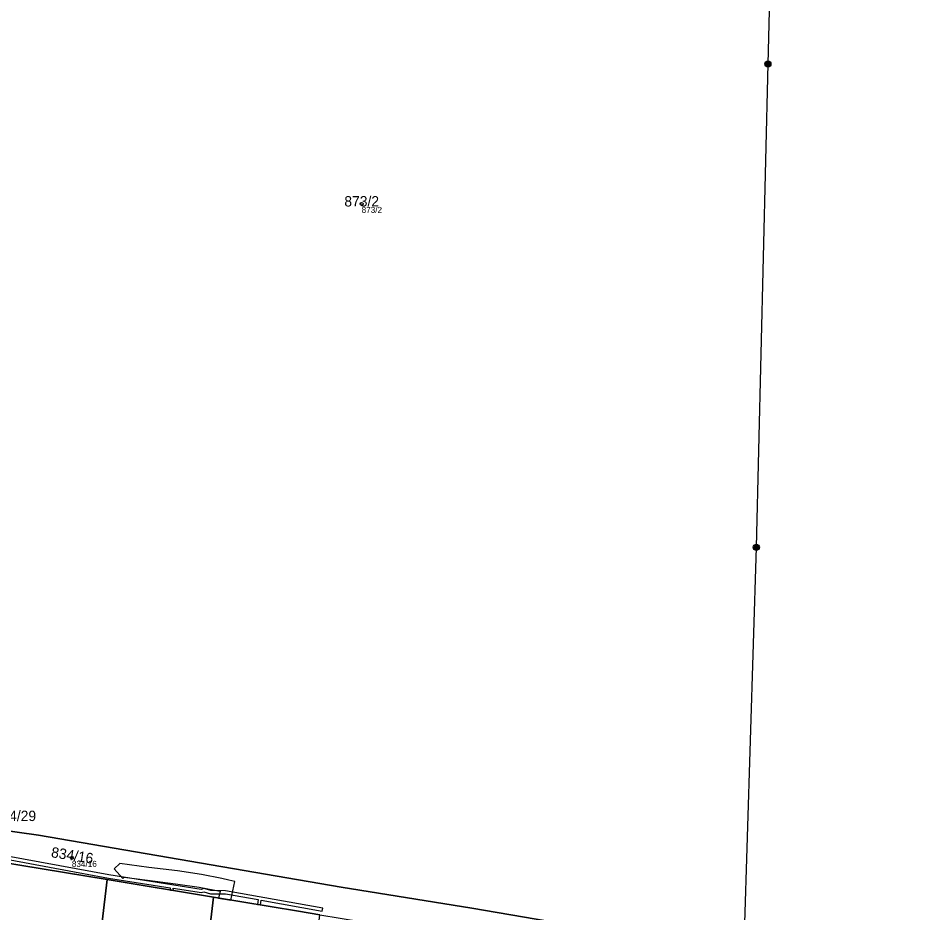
# Model space of a CAD drawing. Extents: x -603967 to -594699, y -1179315 to -1165625.
# Drawn here: x -597704.3 to -597555.8, y -1172087.4 to -1171940.7 of the extents above; entities that cross this region are included whole.
import ezdxf

# ---------------------------------------------------------------- set-up
doc = ezdxf.new("R2010")
doc.units = 0
for name, color, linetype in [('Definiční body', 7, 'Continuous'), ('Hranice parcel', 7, 'Continuous'), ('Parcelní čísla', 7, 'Continuous'), ('Polygon parcely', 7, 'Continuous'), ('Poz předměty', 7, 'Continuous'), ('Věcná břemena k části', 7, 'Continuous')]:
    doc.layers.add(name, color=color, linetype=linetype)

msp = doc.modelspace()

# ---------------------------------------------------------------- linework, layer by layer
at = {"layer": 'Definiční body'}
for centre in [(-597647.98, -1171971.13994), (-597695.51, -1172078.39994)]:
    msp.add_circle(centre, 0.25, dxfattribs=at)
at = {"layer": 'Hranice parcel'}
for p, q in [((-597689.75, -1172081.98), (-597710.77, -1172078.52)), ((-597689.75, -1172081.98), (-597700.1, -1172169.95)), ((-597672.27, -1172084.86), (-597689.75, -1172081.98)), ((-597672.27, -1172084.86), (-597679.22, -1172143.84))]:
    msp.add_line(p, q, dxfattribs=at)
for points in [[(-597767.59, -1172065.35), (-597700.99, -1172074.66), (-597651.32, -1172083.19), (-597629.9, -1172086.68), (-597606.56, -1172090.66), (-597584.13, -1172094.67), (-597538.1, -1172100.85), (-597521.02, -1172103.52), (-597515.11, -1172105.18)], [(-597654.84, -1172087.73), (-597658.34, -1172087.15), (-597672.27, -1172084.86)]]:
    msp.add_lwpolyline(points, dxfattribs=at)
at = {"layer": 'Polygon parcely'}
for points in [[(-597667.54, -1171852.18), (-597740.6, -1171996.76), (-597840.14, -1171944.71), (-597839.57, -1171949.54), (-597831.4, -1172054.59), (-597767.45, -1172064.62), (-597767.59, -1172065.35), (-597700.99, -1172074.66), (-597651.32, -1172083.19), (-597629.9, -1172086.68), (-597606.56, -1172090.66), (-597584.13, -1172094.67), (-597538.1, -1172100.85)], [(-597538.1, -1172100.85), (-597584.13, -1172094.67), (-597606.56, -1172090.66), (-597629.9, -1172086.68), (-597651.32, -1172083.19), (-597700.99, -1172074.66), (-597767.59, -1172065.35)], [(-597710.77, -1172078.52), (-597689.75, -1172081.98), (-597672.27, -1172084.86), (-597658.34, -1172087.15), (-597654.84, -1172087.73), (-597638.18, -1172090.48), (-597621.53, -1172093.22), (-597606.06, -1172095.77), (-597590.59, -1172098.31), (-597566.61, -1172102.26), (-597553.51, -1172104.42)]]:
    msp.add_lwpolyline(points, dxfattribs=at)
for points in [[(-597703.98, -1172202.9), (-597700.1, -1172169.95), (-597689.75, -1172081.98), (-597710.77, -1172078.52), (-597717.59, -1172136.14), (-597721.24, -1172166.96), (-597724.97, -1172198.42), (-597714.49, -1172200.61)], [(-597700.1, -1172169.95), (-597682.54, -1172172.01), (-597679.22, -1172143.84), (-597672.27, -1172084.86), (-597689.75, -1172081.98)], [(-597679.22, -1172143.84), (-597670.2, -1172145.34), (-597661.85, -1172147.09), (-597654.84, -1172087.73), (-597658.34, -1172087.15), (-597672.27, -1172084.86)]]:
    msp.add_lwpolyline(points, close=True, dxfattribs=at)
at = {"layer": 'Poz předměty'}
for p, q in [((-597579.35, -1171864.54), (-597581.34, -1171948.19)), ((-597581.34, -1171948.19), (-597583.24, -1172027.45)), ((-597583.24, -1172027.45), (-597585.38, -1172095.24))]:
    msp.add_line(p, q, dxfattribs=at)
for centre, radius in [((-597581.34343, -1171948.18988), 0.5), ((-597581.34343, -1171948.18988), 0.4), ((-597581.34343, -1171948.18988), 0.3), ((-597581.34343, -1171948.18988), 0.2), ((-597581.34343, -1171948.18988), 0.1), ((-597583.24343, -1172027.44988), 0.5), ((-597583.24343, -1172027.44988), 0.4), ((-597583.24343, -1172027.44988), 0.3), ((-597583.24343, -1172027.44988), 0.2), ((-597583.24343, -1172027.44988), 0.1)]:
    msp.add_circle(centre, radius, dxfattribs=at)
at = {"layer": 'Věcná břemena k části'}
msp.add_lwpolyline([(-597708.91, -1172078.11), (-597689.52, -1172081.71), (-597679.4, -1172083.3), (-597679.32, -1172083.7), (-597678.82, -1172083.78), (-597678.91, -1172083.38), (-597674.26, -1172084.11), (-597673.85, -1172083.97), (-597672.8, -1172084.28), (-597670.33, -1172084.3), (-597664.94, -1172085.26), (-597665.08, -1172086.04), (-597664.58, -1172086.12), (-597664.45, -1172085.35), (-597654.44, -1172087.13), (-597654.36, -1172086.63), (-597670.29, -1172083.8), (-597672.72, -1172083.78), (-597673.87, -1172083.45), (-597674.3, -1172083.59), (-597689.44, -1172081.21), (-597708.87, -1172077.61)], dxfattribs=at)
msp.add_lwpolyline([(-597687.16, -1172081.77), (-597686.94, -1172081.57), (-597686.47, -1172081.63), (-597683.12, -1172082.09), (-597678.49, -1172082.64), (-597674.63, -1172083.2), (-597671.2, -1172083.87), (-597671.45, -1172084.99), (-597669.43, -1172085.33), (-597668.78, -1172082.27), (-597669.75, -1172082.05), (-597670.91, -1172081.78), (-597674.27, -1172081.12), (-597678.21, -1172080.56), (-597682.88, -1172080.01), (-597687.64, -1172079.35), (-597688.58, -1172080.21)], close=True, dxfattribs=at)

# ---------------------------------------------------------------- texts
at = {"layer": 'Definiční body'}
for s, p in [('873/2', (-597647.98, -1171972.629)), ('834/16', (-597695.51, -1172079.889))]:
    msp.add_text(s, height=0.999996, dxfattribs=at).set_placement(p)
at = {"layer": 'Parcelní čísla'}
for s, p in [('873/2', (-597650.816, -1171971.565)), ('834/29', (-597708.33, -1172072.365))]:
    msp.add_text(s, height=1.699998, dxfattribs=at).set_placement(p)
msp.add_text('834/16', height=1.699998, rotation=351, dxfattribs=at).set_placement((-597699, -1172078.277))

doc.saveas('drawing.dxf')
